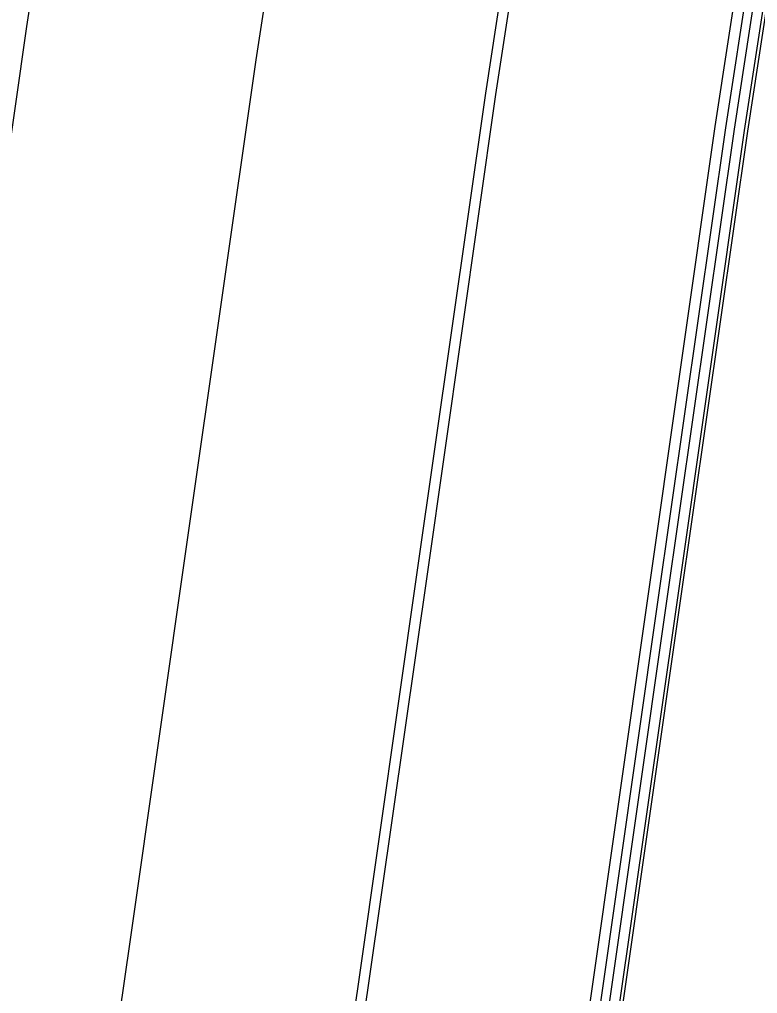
# Model space of a CAD drawing. Extents: x 1797478 to 1804836, y 246529 to 250952.
# Drawn here: x 1798012.4 to 1798050.6, y 249884.5 to 249934.9 of the extents above; entities that cross this region are included whole.
import ezdxf

# ---------------------------------------------------------------- set-up
doc = ezdxf.new("R2010")
doc.units = 0
for name, color, linetype in [('1', 7, 'Continuous'), ('EDPV-LINE', 7, 'Continuous'), ('SHDR-UPAV', 7, 'Continuous')]:
    doc.layers.add(name, color=color, linetype=linetype)

msp = doc.modelspace()

# ---------------------------------------------------------------- linework, layer by layer
for points in [[(1797974.263, 249665.108), (1797977.398, 249687.047), (1797980.934, 249711.796), (1797984.47, 249736.544), (1797987.351, 249756.707), (1797988.007, 249761.293), (1797991.543, 249786.042), (1797995.079, 249810.79), (1797998.615, 249835.539), (1798002.151, 249860.288), (1798005.687, 249885.036), (1798006.235, 249888.866), (1798009.224, 249909.785), (1798012.759, 249934.511), (1798016.524, 249959.034), (1798020.702, 249983.489), (1798023.279, 249997.453), (1798025.293, 250007.87), (1798030.295, 250032.171), (1798035.706, 250056.383), (1798041.526, 250080.5), (1798047.752, 250104.516)], [(1797974.263, 249665.108), (1797977.398, 249687.047), (1797980.934, 249711.796), (1797984.47, 249736.544), (1797987.351, 249756.707), (1797988.007, 249761.293), (1797991.543, 249786.042), (1797995.079, 249810.79), (1797998.615, 249835.539), (1798002.151, 249860.288), (1798005.687, 249885.036), (1798006.235, 249888.866), (1798009.224, 249909.785), (1798012.759, 249934.511), (1798016.524, 249959.034), (1798020.702, 249983.489), (1798023.279, 249997.453), (1798025.293, 250007.87), (1798030.295, 250032.171), (1798035.706, 250056.383), (1798041.526, 250080.5), (1798047.752, 250104.516)], [(1797974.263, 249665.108), (1797977.398, 249687.047), (1797980.934, 249711.796), (1797984.47, 249736.544), (1797987.351, 249756.707), (1797988.007, 249761.293), (1797991.543, 249786.042), (1797995.079, 249810.79), (1797998.615, 249835.539), (1798002.151, 249860.288), (1798005.687, 249885.036), (1798006.235, 249888.866), (1798009.224, 249909.785), (1798012.759, 249934.511), (1798016.524, 249959.034), (1798020.702, 249983.489), (1798023.279, 249997.453), (1798025.293, 250007.87), (1798030.295, 250032.171), (1798035.706, 250056.383), (1798041.526, 250080.5), (1798047.752, 250104.516)], [(1797974.263, 249665.108), (1797977.398, 249687.047), (1797980.934, 249711.796), (1797984.47, 249736.544), (1797987.351, 249756.707), (1797988.007, 249761.293), (1797991.543, 249786.042), (1797995.079, 249810.79), (1797998.615, 249835.539), (1798002.151, 249860.288), (1798005.687, 249885.036), (1798006.235, 249888.866), (1798009.224, 249909.785), (1798012.759, 249934.511), (1798016.524, 249959.034), (1798020.702, 249983.489), (1798023.279, 249997.453), (1798025.293, 250007.87), (1798030.295, 250032.171), (1798035.706, 250056.383), (1798041.526, 250080.5), (1798047.752, 250104.516)], [(1797974.263, 249665.108), (1797977.398, 249687.047), (1797980.934, 249711.796), (1797984.47, 249736.544), (1797987.351, 249756.707), (1797988.007, 249761.293), (1797991.543, 249786.042), (1797995.079, 249810.79), (1797998.615, 249835.539), (1798002.151, 249860.288), (1798005.687, 249885.036), (1798006.235, 249888.866), (1798009.224, 249909.785), (1798012.759, 249934.511), (1798016.524, 249959.034), (1798020.702, 249983.489), (1798023.279, 249997.453), (1798025.293, 250007.87), (1798030.295, 250032.171), (1798035.706, 250056.383), (1798041.526, 250080.5), (1798047.752, 250104.516)], [(1797986.143, 249663.411), (1797989.277, 249685.35), (1797992.814, 249710.098), (1797996.35, 249734.847), (1797999.231, 249755.01), (1797999.886, 249759.596), (1798003.422, 249784.344), (1798006.958, 249809.093), (1798010.494, 249833.842), (1798014.031, 249858.59), (1798017.567, 249883.339), (1798018.114, 249887.169), (1798021.103, 249908.088), (1798024.635, 249932.791), (1798028.369, 249957.113), (1798032.513, 249981.368), (1798035.069, 249995.218), (1798037.066, 250005.55), (1798042.027, 250029.652), (1798047.395, 250053.667), (1798053.167, 250077.587), (1798059.342, 250101.406)], [(1797986.143, 249663.411), (1797989.277, 249685.35), (1797992.814, 249710.098), (1797996.35, 249734.847), (1797999.231, 249755.01), (1797999.886, 249759.596), (1798003.422, 249784.344), (1798006.958, 249809.093), (1798010.494, 249833.842), (1798014.031, 249858.59), (1798017.567, 249883.339), (1798018.114, 249887.169), (1798021.103, 249908.088), (1798024.635, 249932.791), (1798028.369, 249957.113), (1798032.513, 249981.368), (1798035.069, 249995.218), (1798037.066, 250005.55), (1798042.027, 250029.652), (1798047.395, 250053.667), (1798053.167, 250077.587), (1798059.342, 250101.406)], [(1797986.143, 249663.411), (1797989.277, 249685.35), (1797992.814, 249710.098), (1797996.35, 249734.847), (1797999.231, 249755.01), (1797999.886, 249759.596), (1798003.422, 249784.344), (1798006.958, 249809.093), (1798010.494, 249833.842), (1798014.031, 249858.59), (1798017.567, 249883.339), (1798018.114, 249887.169), (1798021.103, 249908.088), (1798024.635, 249932.791), (1798028.369, 249957.113), (1798032.513, 249981.368), (1798035.069, 249995.218), (1798037.066, 250005.55), (1798042.027, 250029.652), (1798047.395, 250053.667), (1798053.167, 250077.587), (1798059.342, 250101.406)], [(1797986.143, 249663.411), (1797989.277, 249685.35), (1797992.814, 249710.098), (1797996.35, 249734.847), (1797999.231, 249755.01), (1797999.886, 249759.596), (1798003.422, 249784.344), (1798006.958, 249809.093), (1798010.494, 249833.842), (1798014.031, 249858.59), (1798017.567, 249883.339), (1798018.114, 249887.169), (1798021.103, 249908.088), (1798024.635, 249932.791), (1798028.369, 249957.113), (1798032.513, 249981.368), (1798035.069, 249995.218), (1798037.066, 250005.55), (1798042.027, 250029.652), (1798047.395, 250053.667), (1798053.167, 250077.587), (1798059.342, 250101.406)], [(1797998.022, 249661.713), (1798001.157, 249683.652), (1798004.693, 249708.401), (1798008.229, 249733.15), (1798011.11, 249753.312), (1798011.765, 249757.898), (1798015.301, 249782.647), (1798018.838, 249807.396), (1798022.374, 249832.144), (1798025.91, 249856.893), (1798029.446, 249881.641), (1798029.993, 249885.471), (1798032.982, 249906.39), (1798036.511, 249931.07), (1798040.214, 249955.192), (1798044.324, 249979.248), (1798046.859, 249992.983), (1798048.84, 250003.23), (1798053.76, 250027.134), (1798059.083, 250050.95), (1798064.808, 250074.674), (1798070.932, 250098.297)], [(1797998.022, 249661.713), (1798001.157, 249683.652), (1798004.693, 249708.401), (1798008.229, 249733.15), (1798011.11, 249753.312), (1798011.765, 249757.898), (1798015.301, 249782.647), (1798018.838, 249807.396), (1798022.374, 249832.144), (1798025.91, 249856.893), (1798029.446, 249881.641), (1798029.993, 249885.471), (1798032.982, 249906.39), (1798036.511, 249931.07), (1798040.214, 249955.192), (1798044.324, 249979.248), (1798046.859, 249992.983), (1798048.84, 250003.23), (1798053.76, 250027.134), (1798059.083, 250050.95), (1798064.808, 250074.674), (1798070.932, 250098.297)], [(1797998.022, 249661.713), (1798001.157, 249683.652), (1798004.693, 249708.401), (1798008.229, 249733.15), (1798011.11, 249753.312), (1798011.765, 249757.898), (1798015.301, 249782.647), (1798018.838, 249807.396), (1798022.374, 249832.144), (1798025.91, 249856.893), (1798029.446, 249881.641), (1798029.993, 249885.471), (1798032.982, 249906.39), (1798036.511, 249931.07), (1798040.214, 249955.192), (1798044.324, 249979.248), (1798046.859, 249992.983), (1798048.84, 250003.23), (1798053.76, 250027.134), (1798059.083, 250050.95), (1798064.808, 250074.674), (1798070.932, 250098.297)], [(1797998.022, 249661.713), (1798001.157, 249683.652), (1798004.693, 249708.401), (1798008.229, 249733.15), (1798011.11, 249753.312), (1798011.765, 249757.898), (1798015.301, 249782.647), (1798018.838, 249807.396), (1798022.374, 249832.144), (1798025.91, 249856.893), (1798029.446, 249881.641), (1798029.993, 249885.471), (1798032.982, 249906.39), (1798036.511, 249931.07), (1798040.214, 249955.192), (1798044.324, 249979.248), (1798046.859, 249992.983), (1798048.84, 250003.23), (1798053.76, 250027.134), (1798059.083, 250050.95), (1798064.808, 250074.674), (1798070.932, 250098.297)], [(1797998.022, 249661.713), (1798001.157, 249683.652), (1798004.693, 249708.401), (1798008.229, 249733.15), (1798011.11, 249753.312), (1798011.765, 249757.898), (1798015.301, 249782.647), (1798018.838, 249807.396), (1798022.374, 249832.144), (1798025.91, 249856.893), (1798029.446, 249881.641), (1798029.993, 249885.471), (1798032.982, 249906.39), (1798036.511, 249931.07), (1798040.214, 249955.192), (1798044.324, 249979.248), (1798046.859, 249992.983), (1798048.84, 250003.23), (1798053.76, 250027.134), (1798059.083, 250050.95), (1798064.808, 250074.674), (1798070.932, 250098.297)], [(1797998.528, 249661.641), (1798001.663, 249683.58), (1798005.199, 249708.329), (1798008.735, 249733.077), (1798011.616, 249753.24), (1798012.272, 249757.826), (1798015.811, 249782.574), (1798019.35, 249807.322), (1798022.89, 249832.07), (1798026.429, 249856.819), (1798029.969, 249881.567), (1798030.516, 249885.396), (1798033.508, 249906.315), (1798037.04, 249930.994), (1798040.745, 249955.106), (1798044.857, 249979.152), (1798047.393, 249992.882), (1798049.373, 250003.125), (1798054.291, 250027.02), (1798059.612, 250050.827), (1798065.335, 250074.542), (1798071.457, 250098.156)], [(1798013.569, 249681.879), (1798017.105, 249706.628), (1798020.641, 249731.376), (1798023.522, 249751.539), (1798024.177, 249756.125), (1798027.713, 249780.873), (1798031.25, 249805.622), (1798034.786, 249830.371), (1798038.326, 249855.119), (1798041.866, 249879.867), (1798042.413, 249883.697), (1798045.405, 249904.615), (1798048.935, 249929.27), (1798052.609, 249953.182), (1798056.687, 249977.028), (1798059.202, 249990.644), (1798061.166, 250000.802), (1798066.043, 250024.497), (1798071.32, 250048.107), (1798076.995, 250071.624), (1798083.066, 250095.041)], [(1798014.026, 249681.814), (1798017.562, 249706.562), (1798021.098, 249731.311), (1798023.979, 249751.473), (1798024.635, 249756.059), (1798028.171, 249780.808), (1798031.707, 249805.557), (1798035.243, 249830.305), (1798038.779, 249855.054), (1798042.315, 249879.803), (1798042.863, 249883.632), (1798045.852, 249904.551), (1798049.377, 249929.206), (1798053.047, 249953.111), (1798057.12, 249976.95), (1798059.632, 249990.562), (1798061.595, 250000.717), (1798066.471, 250024.405), (1798071.746, 250048.008), (1798077.419, 250071.517), (1798083.488, 250094.928)], [(1798014.542, 249681.74), (1798018.078, 249706.488), (1798021.614, 249731.237), (1798024.495, 249751.4), (1798025.15, 249755.986), (1798028.686, 249780.734), (1798032.222, 249805.483), (1798035.759, 249830.232), (1798039.299, 249854.98), (1798042.838, 249879.728), (1798043.386, 249883.558), (1798046.378, 249904.476), (1798049.907, 249929.129), (1798053.579, 249953.025), (1798057.654, 249976.854), (1798060.167, 249990.461), (1798062.129, 250000.612), (1798067.003, 250024.291), (1798072.276, 250047.884), (1798077.947, 250071.385), (1798084.014, 250094.787)]]:
    msp.add_lwpolyline(points)
at = {"layer": '1'}
msp.add_lwpolyline([(1797986.143, 249663.411), (1797989.277, 249685.35), (1797992.814, 249710.098), (1797996.35, 249734.847), (1797999.231, 249755.01), (1797999.886, 249759.596), (1798003.422, 249784.344), (1798006.958, 249809.093), (1798010.494, 249833.842), (1798014.031, 249858.59), (1798017.567, 249883.339), (1798018.114, 249887.169), (1798021.103, 249908.088), (1798024.635, 249932.791), (1798028.369, 249957.113), (1798032.513, 249981.368), (1798035.069, 249995.218), (1798037.066, 250005.55), (1798042.027, 250029.652), (1798047.395, 250053.667), (1798053.167, 250077.587), (1798059.342, 250101.406)], dxfattribs=at)
at = {"layer": 'EDPV-LINE'}
for points in [[(1797974.263, 249665.108), (1797977.398, 249687.047), (1797980.934, 249711.796), (1797984.47, 249736.544), (1797987.351, 249756.707), (1797988.007, 249761.293), (1797991.543, 249786.042), (1797995.079, 249810.79), (1797998.615, 249835.539), (1798002.151, 249860.288), (1798005.687, 249885.036), (1798006.235, 249888.866), (1798009.224, 249909.785), (1798012.759, 249934.511), (1798016.524, 249959.034), (1798020.702, 249983.489), (1798023.279, 249997.453), (1798025.293, 250007.87), (1798030.295, 250032.171), (1798035.706, 250056.383), (1798041.526, 250080.5), (1798047.752, 250104.516)], [(1797998.022, 249661.713), (1798001.157, 249683.652), (1798004.693, 249708.401), (1798008.229, 249733.15), (1798011.11, 249753.312), (1798011.765, 249757.898), (1798015.301, 249782.647), (1798018.838, 249807.396), (1798022.374, 249832.144), (1798025.91, 249856.893), (1798029.446, 249881.641), (1798029.993, 249885.471), (1798032.982, 249906.39), (1798036.511, 249931.07), (1798040.214, 249955.192), (1798044.324, 249979.248), (1798046.859, 249992.983), (1798048.84, 250003.23), (1798053.76, 250027.134), (1798059.083, 250050.95), (1798064.808, 250074.674), (1798070.932, 250098.297)], [(1797998.022, 249661.713), (1798001.157, 249683.652), (1798004.693, 249708.401), (1798008.229, 249733.15), (1798011.11, 249753.312), (1798011.765, 249757.898), (1798015.301, 249782.647), (1798018.838, 249807.396), (1798022.374, 249832.144), (1798025.91, 249856.893), (1798029.446, 249881.641), (1798029.993, 249885.471), (1798032.982, 249906.39), (1798036.511, 249931.07), (1798040.214, 249955.192), (1798044.324, 249979.248), (1798046.859, 249992.983), (1798048.84, 250003.23), (1798053.76, 250027.134), (1798059.083, 250050.95), (1798064.808, 250074.674), (1798070.932, 250098.297)]]:
    msp.add_lwpolyline(points, dxfattribs=at)
at = {"layer": 'SHDR-UPAV'}
for points in [[(1798013.036, 249681.955), (1798016.572, 249706.704), (1798020.108, 249731.452), (1798022.989, 249751.615), (1798023.645, 249756.201), (1798027.181, 249780.95), (1798030.717, 249805.698), (1798034.253, 249830.447), (1798037.789, 249855.195), (1798041.325, 249879.944), (1798041.873, 249883.774), (1798044.862, 249904.693), (1798048.387, 249929.35), (1798052.06, 249953.271), (1798056.135, 249977.127), (1798058.649, 249990.749), (1798060.614, 250000.91), (1798065.493, 250024.615), (1798070.772, 250048.234), (1798076.449, 250071.76), (1798082.523, 250095.187)], [(1798013.036, 249681.955), (1798016.572, 249706.704), (1798020.108, 249731.452), (1798022.989, 249751.615), (1798023.645, 249756.201), (1798027.181, 249780.95), (1798030.717, 249805.698), (1798034.253, 249830.447), (1798037.789, 249855.195), (1798041.325, 249879.944), (1798041.873, 249883.774), (1798044.862, 249904.693), (1798048.387, 249929.35), (1798052.06, 249953.271), (1798056.135, 249977.127), (1798058.649, 249990.749), (1798060.614, 250000.91), (1798065.493, 250024.615), (1798070.772, 250048.234), (1798076.449, 250071.76), (1798082.523, 250095.187)], [(1798014.719, 249681.715), (1798018.255, 249706.463), (1798021.791, 249731.212), (1798024.672, 249751.374), (1798025.328, 249755.96), (1798028.864, 249780.709), (1798032.4, 249805.458), (1798035.936, 249830.206), (1798039.472, 249854.955), (1798043.008, 249879.704), (1798043.556, 249883.533), (1798046.545, 249904.452), (1798050.07, 249929.106), (1798053.738, 249952.999), (1798057.809, 249976.826), (1798060.32, 249990.432), (1798062.281, 250000.582), (1798067.155, 250024.258), (1798072.428, 250047.849), (1798078.098, 250071.348), (1798084.164, 250094.747)]]:
    msp.add_lwpolyline(points, dxfattribs=at)

doc.saveas('drawing.dxf')
